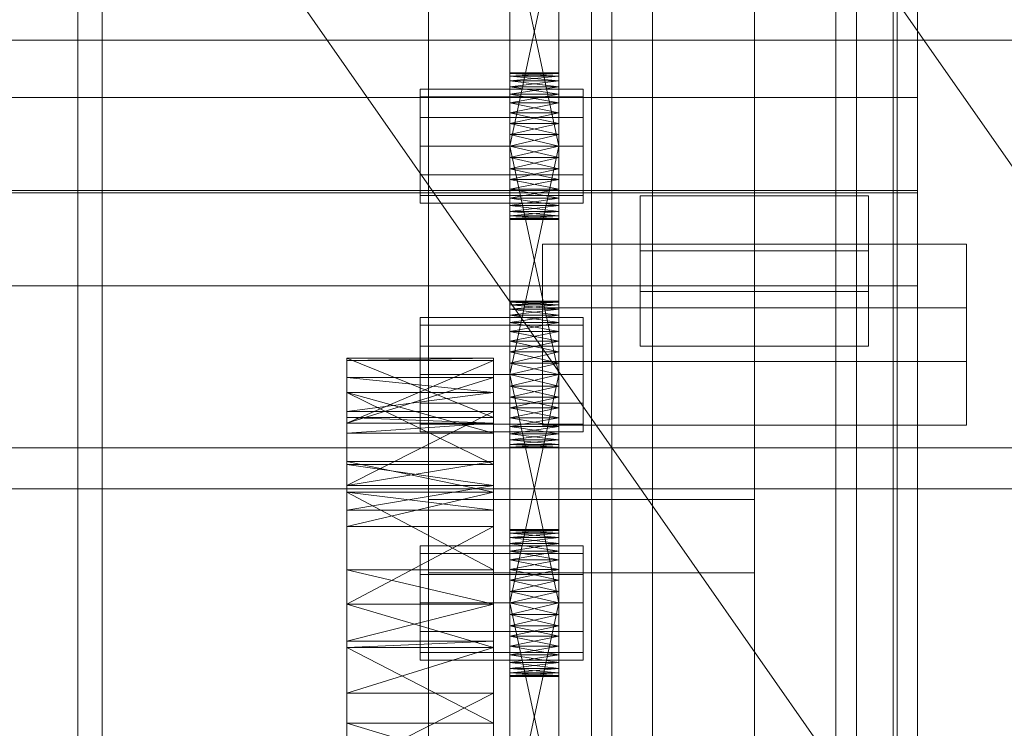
# Model space of a CAD drawing. Header units: millimetres. Extents: x -2233 to 61924, y -68080 to 6847.
# Tile 366 of 656: x 1390 to 1511, y -34033 to -33946. Entities that reach past the tile are written whole.
import ezdxf

# ---------------------------------------------------------------- set-up
doc = ezdxf.new("R2010")
doc.units = ezdxf.units.MM
for name, color, linetype, lineweight in [('COTAS_O', 1, 'Continuous', 0), ('frontal_C03', 7, 'Continuous', 0), ('frontal_secador', 7, 'Continuous', 0), ('frontal_tolva', 7, 'Continuous', 0)]:
    doc.layers.add(name, color=color, linetype=linetype, lineweight=lineweight)
doc.dimstyles.new('R19_100', dxfattribs={"dimtxt": 250, "dimasz": 150, "dimexe": 150, "dimexo": 80, "dimgap": 100, "dimtad": 1, "dimtih": 1, "dimtoh": 1, "dimdsep": 46, "dimcen": 0.09, "dimadec": 0, "dimazin": 0, "dimtfac": 1, "dimtdec": 4, "dimtofl": 0, "dimtmove": 0, "dimatfit": 3, "dimfxl": 1, "dimtolj": 1, "dimtzin": 0, "dimarcsym": 0})

# ---------------------------------------------------------------- blocks, each defined once
blk = doc.blocks.new('DIM_R28_52')
at = {"layer": 'COTAS_O'}
for p, q in [((-1725, -33700), (-1575, -33655)), ((1725, -33700), (1575, -33655)), ((-1725, -34400), (-1725, -33700)), ((-1725, -33700), (1725, -33700)), ((-1725, -33700), (-1575, -33745)), ((1725, -33700), (1575, -33745)), ((1725, -34400), (1725, -33700))]:
    blk.add_line(p, q, dxfattribs=at)
blk.add_text('3450 O', height=250, dxfattribs=at).set_placement((0, -33600))

msp = doc.modelspace()

# ---------------------------------------------------------------- linework, layer by layer
at = {"layer": 'frontal_C03'}
for p, q in [((1500, -32314.944), (1500, -34875.113)), ((1500, -34879.011), (1500, -32318.841)), ((1490, -35975), (1490, -32996.942)), ((1497, -35975), (1497, -32996.942)), ((1490, -35975), (1490, -33266.434)), ((1497, -35975), (1497, -33266.434)), ((1440, -34004.816), (1440, -33657.91)), ((1480, -33657.91), (1480, -34004.816)), ((1440, -33666.893), (1440, -34013.799)), ((1480, -34013.799), (1480, -33666.893)), ((1490, -35975), (1490, -33805.417)), ((1497, -35975), (1497, -33805.417)), ((1460, -34086.651), (1460, -33817.159)), ((1500, -33817.159), (1500, -34086.651)), ((1467.5, -34418.43), (1467.5, -33823.47)), ((1492.5, -33823.47), (1492.5, -34418.43)), ((1462.5, -34158.748), (1462.5, -33833.28)), ((1497.5, -33833.28), (1497.5, -34158.748)), ((1462.5, -34165.485), (1462.5, -33840.017)), ((1497.5, -34165.485), (1497.5, -33840.017)), ((1467.5, -34444.787), (1467.5, -33849.827)), ((1492.5, -34444.787), (1492.5, -33849.827)), ((1460, -34125.629), (1460, -33856.137)), ((1500, -34125.629), (1500, -33856.137)), ((1460, -34137.755), (1460, -33868.264)), ((1500, -33868.264), (1500, -34137.755)), ((1460, -34186.478), (1460, -33916.987)), ((1500, -34186.478), (1500, -33916.987)), ((1440, -34274.308), (1440, -33927.401)), ((1480, -33927.401), (1480, -34274.308)), ((1440, -33936.384), (1440, -34283.291)), ((1480, -34283.291), (1480, -33936.384)), ((-1500, -33955.526), (1500, -33955.526)), ((1500, -33955.526), (1500, -33966.934)), ((1500, -33955.526), (1500, -33967.219)), ((1500, -33966.934), (-1500, -33966.934)), ((1500, -33967.219), (-1500, -33967.219)), ((1500, -33978.628), (1500, -33966.934)), ((1500, -33978.628), (1500, -33967.219)), ((1466, -33974.343), (1466, -33967.606)), ((1466, -33967.606), (1494, -33967.606)), ((1466, -33979.299), (1466, -33967.606)), ((1494, -33967.606), (1494, -33974.343)), ((1494, -33967.606), (1494, -33979.299)), ((1454, -33987.906), (1454, -33973.533)), ((1454, -33973.533), (1506, -33973.533)), ((1454, -33981.328), (1454, -33973.533)), ((1494, -33974.343), (1466, -33974.343)), ((1466, -33974.343), (1466, -33986.037)), ((1494, -33986.037), (1494, -33974.343)), ((1506, -33973.533), (1506, -33987.906)), ((1506, -33973.533), (1506, -33981.328)), ((-1500, -33978.628), (1500, -33978.628)), ((1494, -33979.299), (1466, -33979.299)), ((1466, -33979.299), (1466, -33986.037)), ((1494, -33986.037), (1494, -33979.299)), ((1506, -33981.328), (1454, -33981.328)), ((1454, -33981.328), (1454, -33995.701)), ((1506, -33995.701), (1506, -33981.328)), ((1466, -33986.037), (1494, -33986.037)), ((1506, -33987.906), (1454, -33987.906)), ((1454, -33987.906), (1454, -33995.701)), ((1506, -33995.701), (1506, -33987.906)), ((1454, -33995.701), (1506, -33995.701)), ((1480, -34004.816), (1440, -34004.816)), ((1440, -34004.816), (1440, -34013.799)), ((1480, -34013.799), (1480, -34004.816)), ((1440, -34013.799), (1480, -34013.799))]:
    msp.add_line(p, q, dxfattribs=at)
at = {"layer": 'frontal_secador'}
for p, q in [((1400, -36000), (1400, -33000)), ((1397, -35940), (1397, -33075)), ((1400, -36000), (1400, -33075)), ((1400, -34600), (1400, -33075)), ((1400, -35940), (1400, -33075)), ((1400, -34650), (1400, -33075)), ((1400, -36000), (1400, -33250)), ((1450, -33964.281), (1450, -33925.481)), ((1456, -33925.481), (1456, -33964.281)), ((1450, -33927.136), (1450, -33964.281)), ((1456, -33964.281), (1456, -33927.136)), ((1450, -33964.281), (1450, -33929.414)), ((1456, -33929.414), (1456, -33964.281)), ((1450, -33961.5), (1450, -33932.092)), ((1450, -33964.281), (1450, -33932.092)), ((1456, -33932.092), (1456, -33961.5)), ((1456, -33932.092), (1456, -33964.281)), ((1450, -33933.5), (1450, -33961.5)), ((1456, -33961.5), (1450, -33933.5)), ((1456, -33933.5), (1450, -33961.5)), ((1456, -33961.5), (1456, -33933.5)), ((1325, -33948.5), (2125, -33948.5)), ((1450, -33952.611), (1450, -33952.5)), ((1456, -33952.611), (1450, -33952.5)), ((1456, -33952.5), (1450, -33952.5)), ((1456, -33952.5), (1450, -33952.611)), ((1450, -33952.611), (1450, -33953.481)), ((1450, -33952.941), (1450, -33952.611)), ((1450, -33952.611), (1450, -33955.136)), ((1456, -33952.941), (1450, -33952.611)), ((1456, -33952.611), (1450, -33952.611)), ((1456, -33952.611), (1450, -33952.941)), ((1456, -33952.611), (1456, -33952.5)), ((1456, -33953.481), (1456, -33952.611)), ((1456, -33952.611), (1456, -33952.941)), ((1456, -33955.136), (1456, -33952.611)), ((1450, -33953.481), (1450, -33952.941)), ((1456, -33953.481), (1450, -33952.941)), ((1456, -33952.941), (1450, -33952.941)), ((1456, -33952.941), (1450, -33953.481)), ((1450, -33953.481), (1450, -33955.136)), ((1450, -33954.219), (1450, -33953.481)), ((1450, -33957.414), (1450, -33953.481)), ((1450, -33992.281), (1450, -33953.481)), ((1456, -33954.219), (1450, -33953.481)), ((1456, -33953.481), (1450, -33953.481)), ((1456, -33953.481), (1450, -33954.219)), ((1456, -33952.941), (1456, -33953.481)), ((1456, -33955.136), (1456, -33953.481)), ((1456, -33953.481), (1456, -33954.219)), ((1456, -33953.481), (1456, -33957.414)), ((1456, -33953.481), (1456, -33992.281)), ((1439, -33955.438), (1439, -33954.5)), ((1459, -33954.5), (1439, -33954.5)), ((1450, -33955.136), (1450, -33954.219)), ((1456, -33955.136), (1450, -33954.219)), ((1456, -33954.219), (1450, -33954.219)), ((1456, -33954.219), (1450, -33955.136)), ((1450, -33955.136), (1450, -33957.414)), ((1450, -33956.21), (1450, -33955.136)), ((1450, -33955.136), (1450, -33960.092)), ((1450, -33955.136), (1450, -33992.281)), ((1456, -33956.21), (1450, -33955.136)), ((1456, -33955.136), (1450, -33955.136)), ((1456, -33955.136), (1450, -33956.21)), ((1456, -33954.219), (1456, -33955.136)), ((1456, -33957.414), (1456, -33955.136)), ((1456, -33955.136), (1456, -33956.21)), ((1456, -33960.092), (1456, -33955.136)), ((1456, -33992.281), (1456, -33955.136)), ((1459, -33955.438), (1459, -33954.5)), ((1439, -33958), (1439, -33955.438)), ((1459, -33955.438), (1439, -33955.438)), ((1450, -33957.414), (1450, -33956.21)), ((1456, -33957.414), (1450, -33956.21)), ((1456, -33956.21), (1450, -33956.21)), ((1456, -33956.21), (1450, -33957.414)), ((1456, -33956.21), (1456, -33957.414)), ((1459, -33958), (1459, -33955.438)), ((1450, -33957.414), (1450, -33960.092)), ((1450, -33958.719), (1450, -33957.414)), ((1450, -33992.281), (1450, -33957.414)), ((1456, -33958.719), (1450, -33957.414)), ((1456, -33957.414), (1450, -33957.414)), ((1456, -33957.414), (1450, -33958.719)), ((1456, -33960.092), (1456, -33957.414)), ((1456, -33957.414), (1456, -33958.719)), ((1456, -33957.414), (1456, -33992.281)), ((1439, -33961.5), (1439, -33958)), ((1459, -33958), (1439, -33958)), ((1450, -33960.092), (1450, -33958.719)), ((1456, -33960.092), (1450, -33958.719)), ((1456, -33958.719), (1450, -33958.719)), ((1456, -33958.719), (1450, -33960.092)), ((1456, -33958.719), (1456, -33960.092)), ((1459, -33961.5), (1459, -33958)), ((1450, -33989.5), (1450, -33960.092)), ((1450, -33960.092), (1450, -33961.5)), ((1450, -33992.281), (1450, -33960.092)), ((1456, -33961.5), (1450, -33960.092)), ((1456, -33960.092), (1450, -33960.092)), ((1456, -33960.092), (1450, -33961.5)), ((1456, -33960.092), (1456, -33989.5)), ((1456, -33961.5), (1456, -33960.092)), ((1456, -33960.092), (1456, -33992.281)), ((1439, -33961.5), (1439, -33965)), ((1439, -33961.5), (1459, -33961.5)), ((1450, -33961.5), (1450, -33989.5)), ((1456, -33989.5), (1450, -33961.5)), ((1456, -33961.5), (1450, -33961.5)), ((1456, -33961.5), (1450, -33989.5)), ((1450, -33964.281), (1450, -33961.5)), ((1450, -33961.5), (1450, -33962.908)), ((1456, -33961.5), (1450, -33962.908)), ((1456, -33962.908), (1450, -33961.5)), ((1456, -33989.5), (1456, -33961.5)), ((1456, -33961.5), (1456, -33964.281)), ((1456, -33962.908), (1456, -33961.5)), ((1459, -33965), (1459, -33961.5)), ((1450, -33962.908), (1450, -33964.281)), ((1456, -33962.908), (1450, -33962.908)), ((1456, -33962.908), (1450, -33964.281)), ((1456, -33964.281), (1450, -33962.908)), ((1456, -33964.281), (1456, -33962.908)), ((1439, -33965), (1439, -33967.562)), ((1459, -33965), (1439, -33965)), ((1450, -33966.79), (1450, -33964.281)), ((1450, -33964.281), (1450, -33965.586)), ((1450, -33968.781), (1450, -33964.281)), ((1450, -33970.5), (1450, -33964.281)), ((1456, -33964.281), (1450, -33964.281)), ((1456, -33964.281), (1450, -33965.586)), ((1456, -33965.586), (1450, -33964.281)), ((1456, -33964.281), (1456, -33966.79)), ((1456, -33965.586), (1456, -33964.281)), ((1456, -33964.281), (1456, -33968.781)), ((1456, -33964.281), (1456, -33970.5)), ((1459, -33965), (1459, -33967.562)), ((1450, -33965.586), (1450, -33966.79)), ((1456, -33965.586), (1450, -33965.586)), ((1456, -33965.586), (1450, -33966.79)), ((1456, -33966.79), (1450, -33965.586)), ((1456, -33966.79), (1456, -33965.586)), ((1450, -33968.781), (1450, -33966.79)), ((1450, -33966.79), (1450, -33967.864)), ((1456, -33966.79), (1450, -33966.79)), ((1456, -33966.79), (1450, -33967.864)), ((1456, -33967.864), (1450, -33966.79)), ((1456, -33966.79), (1456, -33968.781)), ((1456, -33967.864), (1456, -33966.79)), ((1439, -33967.562), (1439, -33968.5)), ((1459, -33967.562), (1439, -33967.562)), ((1459, -33968.5), (1439, -33968.5)), ((1450, -33967.864), (1450, -33968.781)), ((1456, -33967.864), (1450, -33967.864)), ((1456, -33967.864), (1450, -33968.781)), ((1456, -33968.781), (1450, -33967.864)), ((1456, -33968.781), (1456, -33967.864)), ((1459, -33967.562), (1459, -33968.5)), ((1450, -33970.059), (1450, -33968.781)), ((1450, -33968.781), (1450, -33969.519)), ((1450, -33970.5), (1450, -33968.781)), ((1456, -33968.781), (1450, -33968.781)), ((1456, -33968.781), (1450, -33969.519)), ((1456, -33969.519), (1450, -33968.781)), ((1450, -33969.519), (1450, -33970.059)), ((1456, -33969.519), (1450, -33969.519)), ((1456, -33969.519), (1450, -33970.059)), ((1456, -33970.059), (1450, -33969.519)), ((1456, -33968.781), (1456, -33970.059)), ((1456, -33969.519), (1456, -33968.781)), ((1456, -33968.781), (1456, -33970.5)), ((1456, -33970.059), (1456, -33969.519)), ((1450, -33970.5), (1450, -33970.059)), ((1450, -33970.059), (1450, -33970.389)), ((1456, -33970.059), (1450, -33970.059)), ((1456, -33970.059), (1450, -33970.389)), ((1456, -33970.389), (1450, -33970.059)), ((1450, -33970.389), (1450, -33970.5)), ((1456, -33970.389), (1450, -33970.389)), ((1456, -33970.389), (1450, -33970.5)), ((1456, -33970.5), (1450, -33970.389)), ((1456, -33970.5), (1450, -33970.5)), ((1456, -33970.059), (1456, -33970.5)), ((1456, -33970.389), (1456, -33970.059)), ((1456, -33970.5), (1456, -33970.389)), ((1450, -33980.611), (1450, -33980.5)), ((1456, -33980.611), (1450, -33980.5)), ((1456, -33980.5), (1450, -33980.5)), ((1456, -33980.5), (1450, -33980.611)), ((1450, -33980.611), (1450, -33981.481)), ((1450, -33980.941), (1450, -33980.611)), ((1450, -33980.611), (1450, -33983.136)), ((1456, -33980.941), (1450, -33980.611)), ((1456, -33980.611), (1450, -33980.611)), ((1456, -33980.611), (1450, -33980.941)), ((1456, -33980.611), (1456, -33980.5)), ((1456, -33981.481), (1456, -33980.611)), ((1456, -33980.611), (1456, -33980.941)), ((1456, -33983.136), (1456, -33980.611)), ((1450, -33981.481), (1450, -33980.941)), ((1456, -33981.481), (1450, -33980.941)), ((1456, -33980.941), (1450, -33980.941)), ((1456, -33980.941), (1450, -33981.481)), ((1450, -33981.481), (1450, -33983.136)), ((1450, -33982.219), (1450, -33981.481)), ((1450, -33985.414), (1450, -33981.481)), ((1450, -34020.281), (1450, -33981.481)), ((1456, -33982.219), (1450, -33981.481)), ((1456, -33981.481), (1450, -33981.481)), ((1456, -33981.481), (1450, -33982.219)), ((1456, -33980.941), (1456, -33981.481)), ((1456, -33983.136), (1456, -33981.481)), ((1456, -33981.481), (1456, -33982.219)), ((1456, -33981.481), (1456, -33985.414)), ((1456, -33981.481), (1456, -34020.281)), ((1439, -33983.438), (1439, -33982.5)), ((1459, -33982.5), (1439, -33982.5)), ((1450, -33983.136), (1450, -33982.219)), ((1456, -33983.136), (1450, -33982.219)), ((1456, -33982.219), (1450, -33982.219)), ((1456, -33982.219), (1450, -33983.136)), ((1456, -33982.219), (1456, -33983.136)), ((1459, -33983.438), (1459, -33982.5)), ((1439, -33986), (1439, -33983.438)), ((1459, -33983.438), (1439, -33983.438)), ((1450, -33983.136), (1450, -33985.414)), ((1450, -33984.21), (1450, -33983.136)), ((1450, -33983.136), (1450, -33988.092)), ((1450, -33983.136), (1450, -34020.281)), ((1456, -33984.21), (1450, -33983.136)), ((1456, -33983.136), (1450, -33983.136)), ((1456, -33983.136), (1450, -33984.21)), ((1450, -33985.414), (1450, -33984.21)), ((1456, -33985.414), (1450, -33984.21)), ((1456, -33984.21), (1450, -33984.21)), ((1456, -33984.21), (1450, -33985.414)), ((1456, -33985.414), (1456, -33983.136)), ((1456, -33983.136), (1456, -33984.21)), ((1456, -33988.092), (1456, -33983.136)), ((1456, -34020.281), (1456, -33983.136)), ((1456, -33984.21), (1456, -33985.414)), ((1459, -33986), (1459, -33983.438)), ((1450, -33985.414), (1450, -33988.092)), ((1450, -33986.719), (1450, -33985.414)), ((1450, -34020.281), (1450, -33985.414)), ((1456, -33986.719), (1450, -33985.414)), ((1456, -33985.414), (1450, -33985.414)), ((1456, -33985.414), (1450, -33986.719)), ((1456, -33988.092), (1456, -33985.414)), ((1456, -33985.414), (1456, -33986.719)), ((1456, -33985.414), (1456, -34020.281)), ((1439, -33989.5), (1439, -33986)), ((1459, -33986), (1439, -33986)), ((1450, -33988.092), (1450, -33986.719)), ((1456, -33988.092), (1450, -33986.719)), ((1456, -33986.719), (1450, -33986.719)), ((1456, -33986.719), (1450, -33988.092)), ((1456, -33986.719), (1456, -33988.092)), ((1459, -33989.5), (1459, -33986)), ((1430, -33994.744), (1430, -33987.5)), ((1430, -33987.5), (1430, -33987.765)), ((1448, -33994.744), (1430, -33987.5)), ((1448, -33987.5), (1430, -33987.5)), ((1448, -33987.5), (1430, -33987.765)), ((1430, -33987.765), (1430, -33994.744)), ((1430, -33987.765), (1430, -33995.473)), ((1448, -33987.765), (1430, -33987.765)), ((1448, -33987.765), (1430, -33995.473)), ((1448, -33987.765), (1448, -33987.5)), ((1448, -33987.5), (1448, -33994.744)), ((1448, -33994.744), (1448, -33987.765)), ((1448, -33995.473), (1448, -33987.765)), ((1450, -34017.5), (1450, -33988.092)), ((1450, -33988.092), (1450, -33989.5)), ((1450, -34020.281), (1450, -33988.092)), ((1456, -33989.5), (1450, -33988.092)), ((1456, -33988.092), (1450, -33988.092)), ((1456, -33988.092), (1450, -33989.5)), ((1456, -33988.092), (1456, -34017.5)), ((1456, -33989.5), (1456, -33988.092)), ((1456, -33988.092), (1456, -34020.281)), ((1430, -33989.876), (1430, -34000.514)), ((1430, -33991.709), (1430, -33989.876)), ((1430, -33989.876), (1430, -33995.473)), ((1448, -33991.709), (1430, -33989.876)), ((1448, -33989.876), (1430, -33989.876)), ((1448, -33989.876), (1430, -33995.473)), ((1439, -33989.5), (1439, -33993)), ((1439, -33989.5), (1459, -33989.5)), ((1448, -34000.514), (1448, -33989.876)), ((1448, -33989.876), (1448, -33991.709)), ((1448, -33995.473), (1448, -33989.876)), ((1450, -33989.5), (1450, -34017.5)), ((1456, -34017.5), (1450, -33989.5)), ((1456, -33989.5), (1450, -33989.5)), ((1456, -33989.5), (1450, -34017.5)), ((1450, -33992.281), (1450, -33989.5)), ((1450, -33989.5), (1450, -33990.908)), ((1456, -33989.5), (1450, -33990.908)), ((1456, -33990.908), (1450, -33989.5)), ((1456, -34017.5), (1456, -33989.5)), ((1456, -33989.5), (1456, -33992.281)), ((1456, -33990.908), (1456, -33989.5)), ((1459, -33993), (1459, -33989.5)), ((1450, -33990.908), (1450, -33992.281)), ((1456, -33990.908), (1450, -33990.908)), ((1456, -33990.908), (1450, -33992.281)), ((1456, -33992.281), (1450, -33990.908)), ((1456, -33992.281), (1456, -33990.908)), ((1430, -34000.514), (1430, -33991.709)), ((1430, -33996.683), (1430, -33991.709)), ((1430, -33991.709), (1430, -33994.046)), ((1448, -34000.514), (1430, -33991.709)), ((1448, -33991.709), (1430, -33991.709)), ((1448, -33996.683), (1430, -33991.709)), ((1448, -33991.709), (1430, -33994.046)), ((1448, -33991.709), (1448, -34000.514)), ((1448, -33994.046), (1448, -33991.709)), ((1448, -33991.709), (1448, -33996.683)), ((1450, -33994.79), (1450, -33992.281)), ((1450, -33992.281), (1450, -33993.586)), ((1450, -33996.781), (1450, -33992.281)), ((1450, -33998.5), (1450, -33992.281)), ((1456, -33992.281), (1450, -33992.281)), ((1456, -33992.281), (1450, -33993.586)), ((1456, -33993.586), (1450, -33992.281)), ((1456, -33992.281), (1456, -33994.79)), ((1456, -33993.586), (1456, -33992.281)), ((1456, -33992.281), (1456, -33996.781)), ((1456, -33992.281), (1456, -33998.5)), ((1439, -33993), (1439, -33995.562)), ((1459, -33993), (1439, -33993)), ((1450, -33993.586), (1450, -33994.79)), ((1456, -33993.586), (1450, -33993.586)), ((1456, -33993.586), (1450, -33994.79)), ((1456, -33994.79), (1450, -33993.586)), ((1456, -33994.79), (1456, -33993.586)), ((1459, -33993), (1459, -33995.562)), ((1430, -33994.046), (1430, -33996.683)), ((1430, -33994.046), (1430, -34003.11)), ((1448, -33994.046), (1430, -33994.046)), ((1448, -33994.046), (1430, -34003.11)), ((1430, -33995.473), (1430, -33994.744)), ((1448, -33995.473), (1430, -33994.744)), ((1448, -33994.744), (1430, -33994.744)), ((1448, -33996.683), (1448, -33994.046)), ((1448, -34003.11), (1448, -33994.046)), ((1448, -33994.744), (1448, -33995.473)), ((1450, -33996.781), (1450, -33994.79)), ((1450, -33994.79), (1450, -33995.864)), ((1456, -33994.79), (1450, -33994.79)), ((1456, -33994.79), (1450, -33995.864)), ((1456, -33995.864), (1450, -33994.79)), ((1456, -33994.79), (1456, -33996.781)), ((1456, -33995.864), (1456, -33994.79)), ((1430, -33995.473), (1430, -34000.514)), ((1430, -33995.473), (1430, -34003.11)), ((1430, -33995.473), (1430, -33996.683)), ((1430, -34017.639), (1430, -33995.473)), ((1448, -33995.473), (1430, -33995.473)), ((1448, -33995.473), (1430, -33996.683)), ((1439, -33995.562), (1439, -33996.5)), ((1459, -33995.562), (1439, -33995.562)), ((1448, -34000.514), (1448, -33995.473)), ((1448, -34003.11), (1448, -33995.473)), ((1448, -33996.683), (1448, -33995.473)), ((1448, -33995.473), (1448, -34017.639)), ((1450, -33995.864), (1450, -33996.781)), ((1456, -33995.864), (1450, -33995.864)), ((1456, -33995.864), (1450, -33996.781)), ((1456, -33996.781), (1450, -33995.864)), ((1456, -33996.781), (1456, -33995.864)), ((1459, -33995.562), (1459, -33996.5)), ((1430, -34003.11), (1430, -33996.683)), ((1448, -33996.683), (1430, -33996.683)), ((1459, -33996.5), (1439, -33996.5)), ((1448, -33996.683), (1448, -34003.11)), ((1450, -33998.059), (1450, -33996.781)), ((1450, -33996.781), (1450, -33997.519)), ((1450, -33998.5), (1450, -33996.781)), ((1456, -33996.781), (1450, -33996.781)), ((1456, -33996.781), (1450, -33997.519)), ((1456, -33997.519), (1450, -33996.781)), ((1450, -33997.519), (1450, -33998.059)), ((1456, -33997.519), (1450, -33997.519)), ((1456, -33997.519), (1450, -33998.059)), ((1456, -33998.059), (1450, -33997.519)), ((1456, -33996.781), (1456, -33998.059)), ((1456, -33997.519), (1456, -33996.781)), ((1456, -33996.781), (1456, -33998.5)), ((1456, -33998.059), (1456, -33997.519)), ((1325, -33998.5), (2125, -33998.5)), ((1450, -33998.5), (1450, -33998.059)), ((1450, -33998.059), (1450, -33998.389)), ((1456, -33998.059), (1450, -33998.059)), ((1456, -33998.059), (1450, -33998.389)), ((1456, -33998.389), (1450, -33998.059)), ((1450, -33998.389), (1450, -33998.5)), ((1456, -33998.389), (1450, -33998.389)), ((1456, -33998.389), (1450, -33998.5)), ((1456, -33998.5), (1450, -33998.389)), ((1456, -33998.5), (1450, -33998.5)), ((1456, -33998.059), (1456, -33998.5)), ((1456, -33998.389), (1456, -33998.059)), ((1456, -33998.5), (1456, -33998.389)), ((1430, -34000.173), (1430, -34013.428)), ((1430, -34003.925), (1430, -34000.173)), ((1430, -34000.173), (1430, -34003.11)), ((1448, -34003.925), (1430, -34000.173)), ((1448, -34000.173), (1430, -34000.173)), ((1448, -34000.173), (1430, -34003.11)), ((1430, -34003.11), (1430, -34000.514)), ((1448, -34003.11), (1430, -34000.514)), ((1448, -34000.514), (1430, -34000.514)), ((1448, -34013.428), (1448, -34000.173)), ((1448, -34000.173), (1448, -34003.925)), ((1448, -34003.11), (1448, -34000.173)), ((1448, -34000.514), (1448, -34003.11)), ((1325, -34003.5), (2125, -34003.5)), ((1430, -34003.11), (1430, -34013.428)), ((1430, -34003.11), (1430, -34017.639)), ((1430, -34003.11), (1430, -34006.141)), ((1430, -34003.11), (1430, -34037.635)), ((1430, -34003.11), (1430, -34085.858)), ((1448, -34003.11), (1430, -34003.11)), ((1448, -34003.11), (1430, -34006.141)), ((1448, -34013.428), (1448, -34003.11)), ((1448, -34017.639), (1448, -34003.11)), ((1448, -34006.141), (1448, -34003.11)), ((1448, -34037.635), (1448, -34003.11)), ((1448, -34085.858), (1448, -34003.11)), ((1430, -34013.428), (1430, -34003.925)), ((1430, -34006.141), (1430, -34003.925)), ((1430, -34003.925), (1430, -34008.105)), ((1448, -34013.428), (1430, -34003.925)), ((1448, -34003.925), (1430, -34003.925)), ((1448, -34006.141), (1430, -34003.925)), ((1448, -34003.925), (1430, -34008.105)), ((1448, -34003.925), (1448, -34013.428)), ((1448, -34008.105), (1448, -34003.925)), ((1448, -34003.925), (1448, -34006.141)), ((1430, -34008.105), (1430, -34006.141)), ((1430, -34017.639), (1430, -34006.141)), ((1448, -34006.141), (1430, -34006.141)), ((1448, -34006.141), (1448, -34008.105)), ((1448, -34006.141), (1448, -34017.639)), ((1430, -34008.105), (1430, -34017.639)), ((1448, -34008.105), (1430, -34008.105)), ((1448, -34008.105), (1430, -34017.639)), ((1448, -34017.639), (1448, -34008.105)), ((1450, -34008.611), (1450, -34008.5)), ((1456, -34008.611), (1450, -34008.5)), ((1456, -34008.5), (1450, -34008.5)), ((1456, -34008.5), (1450, -34008.611)), ((1450, -34008.611), (1450, -34009.481)), ((1450, -34008.941), (1450, -34008.611)), ((1450, -34008.611), (1450, -34011.136)), ((1456, -34008.941), (1450, -34008.611)), ((1456, -34008.611), (1450, -34008.611)), ((1456, -34008.611), (1450, -34008.941)), ((1450, -34009.481), (1450, -34008.941)), ((1456, -34009.481), (1450, -34008.941)), ((1456, -34008.941), (1450, -34008.941)), ((1456, -34008.941), (1450, -34009.481)), ((1450, -34009.481), (1450, -34011.136)), ((1450, -34010.219), (1450, -34009.481)), ((1450, -34013.414), (1450, -34009.481)), ((1450, -34048.281), (1450, -34009.481)), ((1456, -34010.219), (1450, -34009.481)), ((1456, -34009.481), (1450, -34009.481)), ((1456, -34009.481), (1450, -34010.219)), ((1456, -34008.611), (1456, -34008.5)), ((1456, -34009.481), (1456, -34008.611)), ((1456, -34008.611), (1456, -34008.941)), ((1456, -34011.136), (1456, -34008.611)), ((1456, -34008.941), (1456, -34009.481)), ((1456, -34011.136), (1456, -34009.481)), ((1456, -34009.481), (1456, -34010.219)), ((1456, -34009.481), (1456, -34013.414)), ((1456, -34009.481), (1456, -34048.281)), ((1439, -34011.438), (1439, -34010.5)), ((1459, -34010.5), (1439, -34010.5)), ((1450, -34011.136), (1450, -34010.219)), ((1456, -34011.136), (1450, -34010.219)), ((1456, -34010.219), (1450, -34010.219)), ((1456, -34010.219), (1450, -34011.136)), ((1456, -34010.219), (1456, -34011.136)), ((1459, -34011.438), (1459, -34010.5)), ((1439, -34014), (1439, -34011.438)), ((1459, -34011.438), (1439, -34011.438)), ((1450, -34011.136), (1450, -34013.414)), ((1450, -34012.21), (1450, -34011.136)), ((1450, -34011.136), (1450, -34016.092)), ((1450, -34011.136), (1450, -34048.281)), ((1456, -34012.21), (1450, -34011.136)), ((1456, -34011.136), (1450, -34011.136)), ((1456, -34011.136), (1450, -34012.21)), ((1456, -34013.414), (1456, -34011.136)), ((1456, -34011.136), (1456, -34012.21)), ((1456, -34016.092), (1456, -34011.136)), ((1456, -34048.281), (1456, -34011.136)), ((1459, -34014), (1459, -34011.438)), ((1450, -34013.414), (1450, -34012.21)), ((1456, -34013.414), (1450, -34012.21)), ((1456, -34012.21), (1450, -34012.21)), ((1456, -34012.21), (1450, -34013.414)), ((1456, -34012.21), (1456, -34013.414)), ((1430, -34017.639), (1430, -34013.428)), ((1448, -34017.639), (1430, -34013.428)), ((1448, -34013.428), (1430, -34013.428)), ((1439, -34017.5), (1439, -34014)), ((1459, -34014), (1439, -34014)), ((1448, -34013.428), (1448, -34017.639)), ((1450, -34013.414), (1450, -34016.092)), ((1450, -34014.719), (1450, -34013.414)), ((1450, -34048.281), (1450, -34013.414)), ((1456, -34014.719), (1450, -34013.414)), ((1456, -34013.414), (1450, -34013.414)), ((1456, -34013.414), (1450, -34014.719)), ((1456, -34016.092), (1456, -34013.414)), ((1456, -34013.414), (1456, -34014.719)), ((1456, -34013.414), (1456, -34048.281)), ((1459, -34017.5), (1459, -34014)), ((1450, -34016.092), (1450, -34014.719)), ((1456, -34016.092), (1450, -34014.719)), ((1456, -34014.719), (1450, -34014.719)), ((1456, -34014.719), (1450, -34016.092)), ((1456, -34014.719), (1456, -34016.092)), ((1450, -34045.5), (1450, -34016.092)), ((1450, -34016.092), (1450, -34017.5)), ((1450, -34048.281), (1450, -34016.092)), ((1456, -34017.5), (1450, -34016.092)), ((1456, -34016.092), (1450, -34016.092)), ((1456, -34016.092), (1450, -34017.5)), ((1456, -34016.092), (1456, -34045.5)), ((1456, -34017.5), (1456, -34016.092)), ((1456, -34016.092), (1456, -34048.281)), ((1430, -34017.639), (1430, -34032.223)), ((1430, -34017.639), (1430, -34037.635)), ((1430, -34017.639), (1430, -34022.194)), ((1430, -34061.142), (1430, -34017.639)), ((1430, -34109.365), (1430, -34017.639)), ((1430, -34017.639), (1430, -34085.858)), ((1430, -34151.527), (1430, -34017.639)), ((1448, -34017.647), (1430, -34017.639)), ((1448, -34017.639), (1430, -34017.639)), ((1448, -34017.639), (1430, -34022.194)), ((1430, -34017.647), (1430, -34032.223)), ((1430, -34022.95), (1430, -34017.647)), ((1448, -34022.95), (1430, -34017.647)), ((1448, -34017.647), (1430, -34017.647)), ((1439, -34017.5), (1439, -34021)), ((1439, -34017.5), (1459, -34017.5)), ((1448, -34032.223), (1448, -34017.639)), ((1448, -34037.635), (1448, -34017.639)), ((1448, -34022.194), (1448, -34017.639)), ((1448, -34017.639), (1448, -34061.142)), ((1448, -34017.639), (1448, -34109.365)), ((1448, -34085.858), (1448, -34017.639)), ((1448, -34017.639), (1448, -34151.527)), ((1448, -34032.223), (1448, -34017.647)), ((1448, -34017.647), (1448, -34022.95)), ((1450, -34017.5), (1450, -34045.5)), ((1456, -34045.5), (1450, -34017.5)), ((1456, -34017.5), (1450, -34017.5)), ((1456, -34017.5), (1450, -34045.5)), ((1450, -34020.281), (1450, -34017.5)), ((1450, -34017.5), (1450, -34018.908)), ((1456, -34017.5), (1450, -34018.908)), ((1456, -34018.908), (1450, -34017.5)), ((1456, -34045.5), (1456, -34017.5)), ((1456, -34017.5), (1456, -34020.281)), ((1456, -34018.908), (1456, -34017.5)), ((1459, -34021), (1459, -34017.5)), ((1450, -34018.908), (1450, -34020.281)), ((1456, -34018.908), (1450, -34018.908)), ((1456, -34018.908), (1450, -34020.281)), ((1456, -34020.281), (1450, -34018.908)), ((1456, -34020.281), (1456, -34018.908)), ((1450, -34022.79), (1450, -34020.281)), ((1450, -34020.281), (1450, -34021.586)), ((1450, -34024.781), (1450, -34020.281)), ((1450, -34026.5), (1450, -34020.281)), ((1456, -34020.281), (1450, -34020.281)), ((1456, -34020.281), (1450, -34021.586)), ((1456, -34021.586), (1450, -34020.281)), ((1456, -34020.281), (1456, -34022.79)), ((1456, -34021.586), (1456, -34020.281)), ((1456, -34020.281), (1456, -34024.781)), ((1456, -34020.281), (1456, -34026.5)), ((1439, -34021), (1439, -34023.562)), ((1459, -34021), (1439, -34021)), ((1450, -34021.586), (1450, -34022.79)), ((1456, -34021.586), (1450, -34021.586)), ((1456, -34021.586), (1450, -34022.79)), ((1456, -34022.79), (1450, -34021.586)), ((1456, -34022.79), (1456, -34021.586)), ((1459, -34021), (1459, -34023.562)), ((1430, -34028.565), (1430, -34022.194)), ((1430, -34022.194), (1430, -34022.95)), ((1430, -34037.635), (1430, -34022.194)), ((1448, -34022.194), (1430, -34022.194)), ((1448, -34022.194), (1430, -34022.95)), ((1430, -34032.223), (1430, -34022.95)), ((1430, -34022.95), (1430, -34028.565)), ((1448, -34032.223), (1430, -34022.95)), ((1448, -34022.95), (1430, -34022.95)), ((1448, -34022.95), (1430, -34028.565)), ((1448, -34022.194), (1448, -34028.565)), ((1448, -34022.95), (1448, -34022.194)), ((1448, -34022.194), (1448, -34037.635)), ((1448, -34022.95), (1448, -34032.223)), ((1448, -34028.565), (1448, -34022.95)), ((1450, -34024.781), (1450, -34022.79)), ((1450, -34022.79), (1450, -34023.864)), ((1456, -34022.79), (1450, -34022.79)), ((1456, -34022.79), (1450, -34023.864)), ((1456, -34023.864), (1450, -34022.79)), ((1456, -34022.79), (1456, -34024.781)), ((1456, -34023.864), (1456, -34022.79)), ((1439, -34023.562), (1439, -34024.5)), ((1459, -34023.562), (1439, -34023.562)), ((1450, -34023.864), (1450, -34024.781)), ((1456, -34023.864), (1450, -34023.864)), ((1456, -34023.864), (1450, -34024.781)), ((1456, -34024.781), (1450, -34023.864)), ((1456, -34024.781), (1456, -34023.864)), ((1459, -34023.562), (1459, -34024.5)), ((1459, -34024.5), (1439, -34024.5)), ((1450, -34026.059), (1450, -34024.781)), ((1450, -34024.781), (1450, -34025.519)), ((1450, -34026.5), (1450, -34024.781)), ((1456, -34024.781), (1450, -34024.781)), ((1456, -34024.781), (1450, -34025.519)), ((1456, -34025.519), (1450, -34024.781)), ((1456, -34024.781), (1456, -34026.059)), ((1456, -34025.519), (1456, -34024.781)), ((1456, -34024.781), (1456, -34026.5)), ((1450, -34025.519), (1450, -34026.059)), ((1456, -34025.519), (1450, -34025.519)), ((1456, -34025.519), (1450, -34026.059)), ((1456, -34026.059), (1450, -34025.519)), ((1450, -34026.5), (1450, -34026.059)), ((1450, -34026.059), (1450, -34026.389)), ((1456, -34026.059), (1450, -34026.059)), ((1456, -34026.059), (1450, -34026.389)), ((1456, -34026.389), (1450, -34026.059)), ((1450, -34026.389), (1450, -34026.5)), ((1456, -34026.389), (1450, -34026.389)), ((1456, -34026.389), (1450, -34026.5)), ((1456, -34026.5), (1450, -34026.389)), ((1456, -34026.5), (1450, -34026.5)), ((1456, -34026.059), (1456, -34025.519)), ((1456, -34026.059), (1456, -34026.5)), ((1456, -34026.389), (1456, -34026.059)), ((1456, -34026.5), (1456, -34026.389)), ((1430, -34028.565), (1430, -34037.635)), ((1448, -34028.565), (1430, -34028.565)), ((1448, -34028.565), (1430, -34037.635)), ((1448, -34037.635), (1448, -34028.565)), ((1430, -34037.635), (1430, -34032.223)), ((1448, -34037.635), (1430, -34032.223)), ((1448, -34032.223), (1430, -34032.223)), ((1448, -34032.223), (1448, -34037.635))]:
    msp.add_line(p, q, dxfattribs=at)
at = {"layer": 'frontal_tolva'}
for p, q in [((1769.584, -34332.806), (722.584, -32835.806)), ((1720.416, -34367.194), (673.416, -32870.194))]:
    msp.add_line(p, q, dxfattribs=at)

# ---------------------------------------------------------------- dimensions: what is measured, and where the dimension line sits
at = {"layer": 'COTAS_O'}
dim = msp.add_aligned_dim(p1=(-1725, -34400), p2=(1725, -34400), distance=700, text='<> O', dimstyle='R19_100', dxfattribs=at)
dim.commit()
dim.dimension.update_dxf_attribs({"geometry": 'DIM_R28_52', "text_midpoint": (0, -33700)})

doc.saveas('drawing.dxf')
